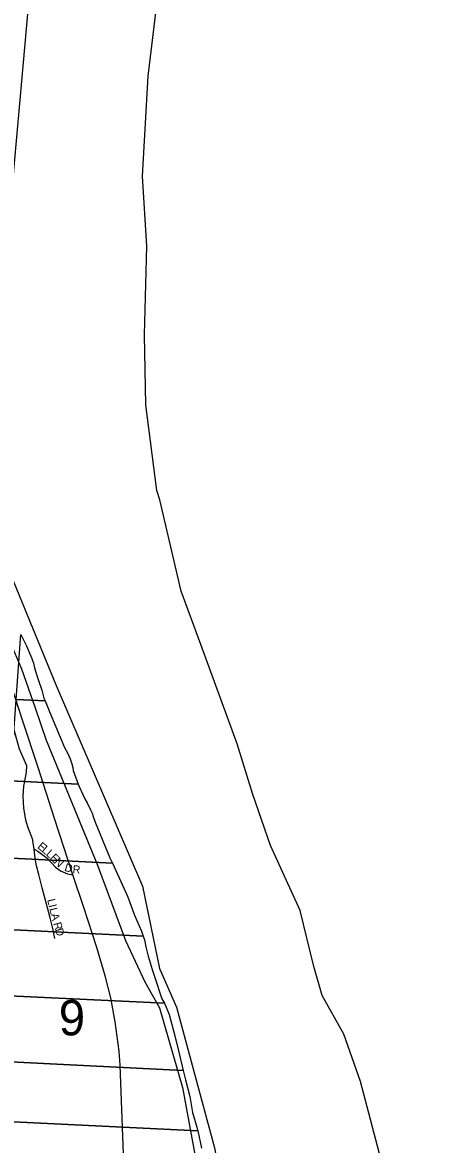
# Model space of a CAD drawing. Extents: x 1878108 to 2183446, y 146837 to 508383.
# Drawn here: x 2069578 to 2072221, y 318037 to 325046 of the extents above; entities that cross this region are included whole.
import ezdxf

# ---------------------------------------------------------------- set-up
doc = ezdxf.new("R2010")
doc.units = 0
for name, color, linetype in [('GM_X_County', 7, 'Continuous'), ('GM_X_Major_River', 7, 'Continuous'), ('GM_X_Section', 7, 'Continuous'), ('GM_X_Section_Text', 7, 'Continuous'), ('GM_X_State_Route', 7, 'Continuous'), ('GM_X_Township', 7, 'Continuous'), ('GM_X_Township_Subdivision', 7, 'Continuous'), ('GM_X_Township_Subdivision_Text', 7, 'Continuous')]:
    doc.layers.add(name, color=color, linetype=linetype)

msp = doc.modelspace()

# ---------------------------------------------------------------- linework, layer by layer
at = {"layer": 'GM_X_County'}
msp.add_lwpolyline([(2069614, 325144.7), (2069452.2, 323351.5), (2069398.3, 322524), (2069424.3, 321786.6), (2069787.8, 320905), (2070327.1, 319650.7), (2070434.9, 319135.8), (2070540.7, 318895.9), (2070777.2, 318015.6), (2071000.7, 316833.2), (2071132.4, 316193.8), (2071150.4, 315925.3), (2071198.3, 315336.1), (2071216.3, 314883.2), (2071042.6, 314129.7), (2070855, 312805), (2070739.3, 311674.7), (2070547.7, 310380)], dxfattribs=at)
at = {"layer": 'GM_X_Major_River'}
for points in [[(2071450.2, 318967.2), (2071397.6, 319149.2), (2071312.5, 319499.3), (2071127.3, 319905), (2071016.3, 320223), (2070919.3, 320539), (2070691.3, 321160.8), (2070570.3, 321492.7), (2070436.4, 322064.8), (2070418.3, 322122.8), (2070348.5, 322657.2), (2070341.1, 323095.6), (2070355.3, 323648.2), (2070327.9, 324086.6), (2070363.9, 324709.4), (2070414.4, 325142)], [(2069321.8, 321740.5), (2069423.1, 321350.5), (2069572.1, 321008.6), (2069656.9, 320764.7), (2069725.5, 320562.7), (2070046, 319783), (2070221.4, 319311.2), (2070342.3, 319053.3), (2070433.4, 318890.1)], [(2071688.6, 310527.8), (2071875.8, 311629.1), (2072035.4, 312654.1), (2072045, 312732.3), (2072086.6, 313307.8), (2072150.6, 313785.2), (2072215.2, 314601.4), (2072216.3, 314809.9), (2072221.3, 315064.5), (2072162, 315409), (2072115.6, 315541.2), (2072158.3, 315842), (2072100.1, 316421.2), (2072026.4, 316873.9), (2071934.4, 317422.8), (2071826.6, 317907.5), (2071690.8, 318430.2), (2071585.8, 318726.4), (2071450.2, 318967.2)], [(2070433.4, 318890.1), (2070577.2, 318393.5), (2070660.8, 317940.8), (2070685, 317872.8), (2070832.4, 316963.2), (2070901.7, 316612.7), (2070959.2, 316208), (2070972.4, 315893.3), (2070971.6, 315107.5)]]:
    msp.add_lwpolyline(points, dxfattribs=at)
at = {"layer": 'GM_X_Section'}
for points in [[(2069568.4, 321223.3), (2069584.9, 321188.7), (2069603, 321152.8), (2069623.2, 321102.8), (2069637.3, 321072.8), (2069647.4, 321042.9), (2069653.5, 321014.9), (2069667.7, 320966.9), (2069675.8, 320940.9), (2069698, 320875), (2069712.2, 320825.1), (2069719.1, 320807.8), (2069539.1, 320816)], [(2069539.1, 320816), (2069719.1, 320807.8), (2069748.5, 320735.1), (2069841.3, 320517.4), (2069859.4, 320483.5), (2069875.5, 320445.5), (2069885.7, 320415.6), (2069891.7, 320391.6), (2069893.8, 320373.6), (2069926.9, 320287.3), (2069502.4, 320307.8)], [(2069926.9, 320287.3), (2069932.1, 320273.7), (2069954.3, 320223.7), (2069968.4, 320195.8), (2069982.5, 320171.8), (2070002.7, 320127.9), (2070012.8, 320105.9), (2070018.8, 320085.9), (2070032.9, 320050), (2070123.7, 319828.2), (2070140.3, 319794), (2069467.8, 319827), (2069502.4, 320307.8)], [(2069467.8, 319827), (2070140.3, 319794), (2070234.6, 319588.5), (2070277, 319470.7), (2070321.4, 319368.8), (2070331.9, 319337.6), (2069435.7, 319382.1)], [(2070331.9, 319337.6), (2070339.6, 319314.8), (2070349.7, 319272.9), (2070364, 319212.9), (2070388.2, 319131), (2070404.4, 319081), (2070448.9, 318947.1), (2070465.1, 318919.1), (2069406.1, 318970.9), (2069435.7, 319382.1)], [(2069406.1, 318970.9), (2070465.1, 318919.1), (2070494.4, 318850), (2070528.9, 318716), (2070555.3, 318614.1), (2070582.1, 318499.2), (2069376.5, 318560.8)], [(2070582.1, 318499.2), (2070595.9, 318440.2), (2070624.3, 318336.3), (2070640.6, 318236.3), (2070662.9, 318160.4), (2070673.1, 318122.4), (2069349.6, 318187.6), (2069376.5, 318560.8)]]:
    msp.add_lwpolyline(points, close=True, dxfattribs=at)
msp.add_lwpolyline([(2069304.3, 317291.4), (2069349.6, 318187.6), (2070673.1, 318122.4), (2070697.4, 318014.4)], dxfattribs=at)
at = {"layer": 'GM_X_State_Route'}
msp.add_lwpolyline([(2070210.1, 317977.8), (2070188.4, 318533.7), (2070182.3, 318620.7), (2070157, 318803.1), (2070129.2, 318954.2), (2070094.1, 319090.7), (2070043.4, 319268.4), (2069961.2, 319518.5), (2069892.3, 319721.5), (2069778.7, 320073.2), (2069676, 320392.2), (2069580.5, 320681), (2069462.1, 321048.4)], dxfattribs=at)
at = {"layer": 'GM_X_Township'}
msp.add_lwpolyline([(2069614, 325144.7), (2069452.2, 323351.5), (2069398.3, 322524), (2069424.3, 321786.6), (2069787.8, 320905), (2070327.1, 319650.7), (2070434.9, 319135.8), (2070540.7, 318895.9), (2070777.2, 318015.6), (2071000.7, 316833.2), (2071132.4, 316193.8), (2071150.4, 315925.3), (2071198.3, 315336.1), (2071216.3, 314883.2), (2071042.6, 314129.7), (2070855, 312805), (2070739.3, 311674.7), (2070547.7, 310380)], dxfattribs=at)
at = {"layer": 'GM_X_Township_Subdivision'}
for points in [[(2069587.2, 320138.7), (2069583, 320212.1), (2069586.6, 320276.2), (2069602.3, 320363.2), (2069604.7, 320401.9), (2069558.8, 320507), (2069527.4, 320618.2), (2069509.2, 320659.3), (2069485.1, 320726.9), (2069458.5, 320787.3), (2069418.6, 320867.1), (2069369.1, 320986.7), (2069311.1, 321135.4), (2069274.8, 321259.8), (2069248.2, 321355.3), (2069227.7, 321435.1), (2069213.2, 321506.4), (2069197.5, 321587.3), (2069180.6, 321617.5), (2069157.6, 321645.3)], [(2069643.1, 319934.6), (2069642.2, 319940.3), (2069612, 320021.2), (2069599.9, 320063.5), (2069587.8, 320127.6), (2069587.2, 320138.7)], [(2069781.1, 319324), (2069770.3, 319377.1), (2069750.9, 319452.1), (2069700.2, 319639.4), (2069679.6, 319723.9), (2069665.1, 319778.3), (2069657.9, 319826.7), (2069651.8, 319882.3), (2069643.1, 319934.6)], [(2069651.8, 319882.3), (2069674.8, 319870.2), (2069731.6, 319825.5), (2069783.6, 319768.7), (2069816.2, 319745.7), (2069859.7, 319727.6), (2069892.3, 319721.5)]]:
    msp.add_lwpolyline(points, dxfattribs=at)

# ---------------------------------------------------------------- texts
at = {"layer": 'GM_X_Section_Text'}
msp.add_text('9', height=221, rotation=0.00001, dxfattribs=at).set_placement((2069804.9, 318719))
at = {"layer": 'GM_X_Township_Subdivision_Text'}
for s, rotation, p in [('E', 320.32037, (2069667.6, 319892)), ('L', 320.32037, (2069694.7, 319869.5)), ('L', 317.86048, (2069721.4, 319847.4)), ('E', 313.97594, (2069746.8, 319824.4)), ('N', 314.98369, (2069771.9, 319798.4)), ('D', 342.42047, (2069836.5, 319747.9)), ('R', 354.6246, (2069889.6, 319732.4)), ('L', 283.67849, (2069732.1, 319565.5)), ('I', 283.69645, (2069740.4, 319531.3)), ('L', 283.67849, (2069745.6, 319510)), ('A', 284.98782, (2069754.2, 319474.5)), ('R', 286.44669, (2069769.6, 319418)), ('D', 286.49745, (2069780.9, 319380))]:
    msp.add_text(s, height=50, rotation=rotation, dxfattribs=at).set_placement(p)

doc.saveas('drawing.dxf')
